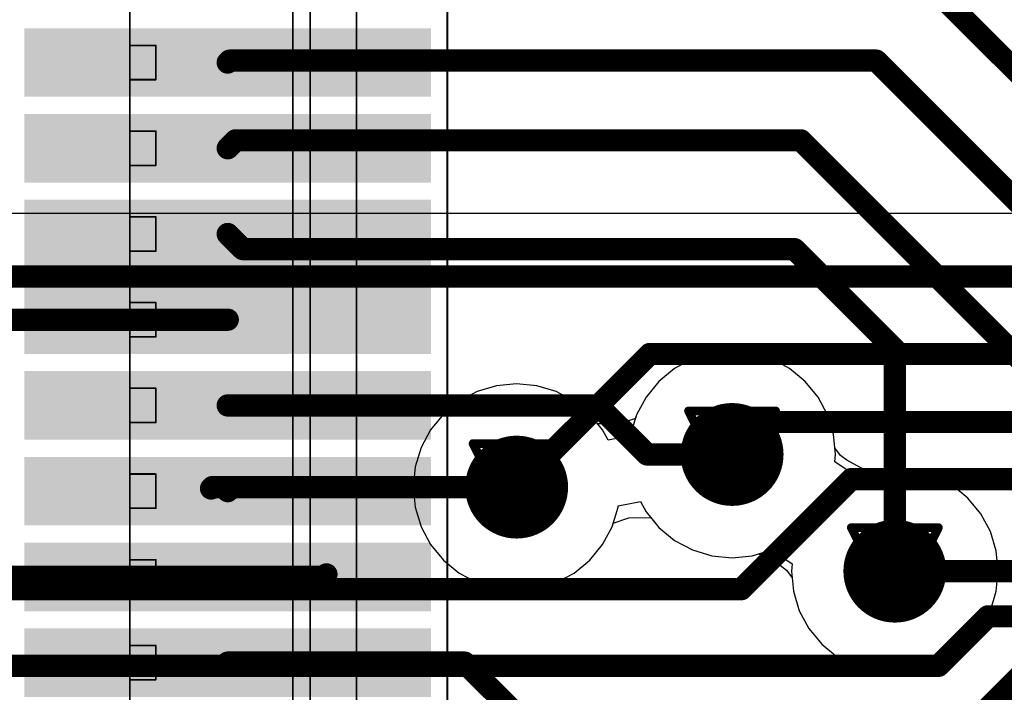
# Model space of a CAD drawing. Header units: millimetres. Extents: x 138 to 555, y 26 to 334.
# Tile 582 of 656: x 296.48 to 302.22, y 230.58 to 234.51. Entities that reach past the tile are written whole.
import ezdxf

# ---------------------------------------------------------------- set-up
doc = ezdxf.new("R2010")
doc.units = ezdxf.units.MM
for name, color, linetype in [('BottomLayer', 5, 'Continuous'), ('DrillDrawing', 1, 'Continuous'), ('Mechanical20', 56, 'Continuous'), ('Mechanical27', 56, 'Continuous'), ('MidLayer1', 16, 'Continuous'), ('MidLayer2', 76, 'Continuous'), ('MidLayer3', 90, 'Continuous'), ('MidLayer4', 156, 'Continuous'), ('MultiLayer', 9, 'Continuous'), ('TopLayer', 1, 'Continuous'), ('TopPaste', 8, 'Continuous'), ('TopSolder', 216, 'Continuous'), ('ViaHoleLayer', 16, 'Continuous')]:
    doc.layers.add(name, color=color, linetype=linetype)

# ---------------------------------------------------------------- blocks, each defined once
blk = doc.blocks.new('CON_SAMTEC_QSH_060_01_L_D_A_944')
at = {"layer": 'Mechanical20', "const_width": 0.01}
blk.add_lwpolyline([(20.65, 4.15), (-20.6, 4.15)], dxfattribs=at)
at = {"layer": 'Mechanical27', "const_width": 0.01}
for points in [[(20.635, 3.62), (-20.635, 3.62)], [(18.547, 3.35), (-18.55, 3.35)], [(18.5, 3.25), (-18.5, 3.25)], [(-8.65, 2.45), (-8.85, 2.45)], [(-8.85, 2.3), (-8.85, 2.45)], [(-8.65, 2.3), (-8.65, 2.45)], [(-8.15, 2.45), (-8.35, 2.45)], [(-8.35, 2.3), (-8.35, 2.45)], [(-8.15, 2.3), (-8.15, 2.45)], [(-7.65, 2.45), (-7.85, 2.45)], [(-7.85, 2.3), (-7.85, 2.45)], [(-7.65, 2.3), (-7.65, 2.45)], [(-7.15, 2.45), (-7.35, 2.45)], [(-7.35, 2.3), (-7.35, 2.45)], [(-7.15, 2.3), (-7.15, 2.45)], [(-6.65, 2.45), (-6.85, 2.45)], [(-6.85, 2.3), (-6.85, 2.45)], [(-6.65, 2.3), (-6.65, 2.45)], [(-6.15, 2.45), (-6.35, 2.45)], [(-6.35, 2.3), (-6.35, 2.45)], [(-6.15, 2.3), (-6.15, 2.45)], [(-5.65, 2.45), (-5.85, 2.45)], [(-5.85, 2.3), (-5.85, 2.45)], [(-5.65, 2.3), (-5.65, 2.45)], [(-5.15, 2.45), (-5.35, 2.45)], [(-5.35, 2.3), (-5.35, 2.45)], [(-5.15, 2.3), (-5.15, 2.45)], [(-2, 2.3), (-18, 2.3)], [(-8.65, 2.3), (-8.85, 2.3)], [(-8.15, 2.3), (-8.35, 2.3)], [(-7.65, 2.3), (-7.85, 2.3)], [(-7.15, 2.3), (-7.35, 2.3)], [(-6.65, 2.3), (-6.85, 2.3)], [(-6.15, 2.3), (-6.35, 2.3)], [(-5.65, 2.3), (-5.85, 2.3)], [(-5.15, 2.3), (-5.35, 2.3)]]:
    blk.add_lwpolyline(points, dxfattribs=at)
at = {"layer": 'Mechanical27', "const_width": 0.005}
for points in [[(-8.8525, 2.45, 1), (-8.8475, 2.45, 1)], [(-8.8525, 2.45, 1), (-8.8475, 2.45, 1)], [(-8.6525, 2.45, 1), (-8.6475, 2.45, 1)], [(-8.6525, 2.45, 1), (-8.6475, 2.45, 1)], [(-8.3525, 2.45, 1), (-8.3475, 2.45, 1)], [(-8.3525, 2.45, 1), (-8.3475, 2.45, 1)], [(-8.1525, 2.45, 1), (-8.1475, 2.45, 1)], [(-8.1525, 2.45, 1), (-8.1475, 2.45, 1)], [(-7.8525, 2.45, 1), (-7.8475, 2.45, 1)], [(-7.8525, 2.45, 1), (-7.8475, 2.45, 1)], [(-7.6525, 2.45, 1), (-7.6475, 2.45, 1)], [(-7.6525, 2.45, 1), (-7.6475, 2.45, 1)], [(-7.3525, 2.45, 1), (-7.3475, 2.45, 1)], [(-7.3525, 2.45, 1), (-7.3475, 2.45, 1)], [(-7.1525, 2.45, 1), (-7.1475, 2.45, 1)], [(-7.1525, 2.45, 1), (-7.1475, 2.45, 1)], [(-6.8525, 2.45, 1), (-6.8475, 2.45, 1)], [(-6.8525, 2.45, 1), (-6.8475, 2.45, 1)], [(-6.6525, 2.45, 1), (-6.6475, 2.45, 1)], [(-6.6525, 2.45, 1), (-6.6475, 2.45, 1)], [(-6.3525, 2.45, 1), (-6.3475, 2.45, 1)], [(-6.3525, 2.45, 1), (-6.3475, 2.45, 1)], [(-6.1525, 2.45, 1), (-6.1475, 2.45, 1)], [(-6.1525, 2.45, 1), (-6.1475, 2.45, 1)], [(-5.8525, 2.45, 1), (-5.8475, 2.45, 1)], [(-5.8525, 2.45, 1), (-5.8475, 2.45, 1)], [(-5.6525, 2.45, 1), (-5.6475, 2.45, 1)], [(-5.6525, 2.45, 1), (-5.6475, 2.45, 1)], [(-5.3525, 2.45, 1), (-5.3475, 2.45, 1)], [(-5.3525, 2.45, 1), (-5.3475, 2.45, 1)], [(-5.1525, 2.45, 1), (-5.1475, 2.45, 1)], [(-5.1525, 2.45, 1), (-5.1475, 2.45, 1)], [(-8.8525, 2.3, 1), (-8.8475, 2.3, 1)], [(-8.8525, 2.3, 1), (-8.8475, 2.3, 1)], [(-8.6525, 2.3, 1), (-8.6475, 2.3, 1)], [(-8.6525, 2.3, 1), (-8.6475, 2.3, 1)], [(-8.3525, 2.3, 1), (-8.3475, 2.3, 1)], [(-8.3525, 2.3, 1), (-8.3475, 2.3, 1)], [(-8.1525, 2.3, 1), (-8.1475, 2.3, 1)], [(-8.1525, 2.3, 1), (-8.1475, 2.3, 1)], [(-7.8525, 2.3, 1), (-7.8475, 2.3, 1)], [(-7.8525, 2.3, 1), (-7.8475, 2.3, 1)], [(-7.6525, 2.3, 1), (-7.6475, 2.3, 1)], [(-7.6525, 2.3, 1), (-7.6475, 2.3, 1)], [(-7.3525, 2.3, 1), (-7.3475, 2.3, 1)], [(-7.3525, 2.3, 1), (-7.3475, 2.3, 1)], [(-7.1525, 2.3, 1), (-7.1475, 2.3, 1)], [(-7.1525, 2.3, 1), (-7.1475, 2.3, 1)], [(-6.8525, 2.3, 1), (-6.8475, 2.3, 1)], [(-6.8525, 2.3, 1), (-6.8475, 2.3, 1)], [(-6.6525, 2.3, 1), (-6.6475, 2.3, 1)], [(-6.6525, 2.3, 1), (-6.6475, 2.3, 1)], [(-6.3525, 2.3, 1), (-6.3475, 2.3, 1)], [(-6.3525, 2.3, 1), (-6.3475, 2.3, 1)], [(-6.1525, 2.3, 1), (-6.1475, 2.3, 1)], [(-6.1525, 2.3, 1), (-6.1475, 2.3, 1)], [(-5.8525, 2.3, 1), (-5.8475, 2.3, 1)], [(-5.8525, 2.3, 1), (-5.8475, 2.3, 1)], [(-5.6525, 2.3, 1), (-5.6475, 2.3, 1)], [(-5.6525, 2.3, 1), (-5.6475, 2.3, 1)], [(-5.3525, 2.3, 1), (-5.3475, 2.3, 1)], [(-5.3525, 2.3, 1), (-5.3475, 2.3, 1)], [(-5.1525, 2.3, 1), (-5.1475, 2.3, 1)], [(-5.1525, 2.3, 1), (-5.1475, 2.3, 1)]]:
    blk.add_lwpolyline(points, format="xyb", close=True, dxfattribs=at)
at = {"layer": 'TopLayer'}
for points in [[(-8.6, 1.735), (-8.6, 4.005), (-8.9, 1.735), (-8.9, 4.005)], [(-8.1, 1.735), (-8.1, 4.005), (-8.4, 1.735), (-8.4, 4.005)], [(-7.6, 1.735), (-7.6, 4.005), (-7.9, 1.735), (-7.9, 4.005)], [(-7.1, 1.735), (-7.1, 4.005), (-7.4, 1.735), (-7.4, 4.005)], [(-6.6, 1.735), (-6.6, 4.005), (-6.9, 1.735), (-6.9, 4.005)], [(-6.1, 1.735), (-6.1, 4.005), (-6.4, 1.735), (-6.4, 4.005)], [(-5.6, 1.735), (-5.6, 4.005), (-5.9, 1.735), (-5.9, 4.005)], [(-5.1, 1.735), (-5.1, 4.005), (-5.4, 1.735), (-5.4, 4.005)]]:
    blk.add_solid(points, dxfattribs=at)
at = {"layer": 'TopPaste'}
for points in [[(-8.6, 1.735), (-8.6, 4.005), (-8.9, 1.735), (-8.9, 4.005)], [(-8.1, 1.735), (-8.1, 4.005), (-8.4, 1.735), (-8.4, 4.005)], [(-7.6, 1.735), (-7.6, 4.005), (-7.9, 1.735), (-7.9, 4.005)], [(-7.1, 1.735), (-7.1, 4.005), (-7.4, 1.735), (-7.4, 4.005)], [(-6.6, 1.735), (-6.6, 4.005), (-6.9, 1.735), (-6.9, 4.005)], [(-6.1, 1.735), (-6.1, 4.005), (-6.4, 1.735), (-6.4, 4.005)], [(-5.6, 1.735), (-5.6, 4.005), (-5.9, 1.735), (-5.9, 4.005)], [(-5.1, 1.735), (-5.1, 4.005), (-5.4, 1.735), (-5.4, 4.005)]]:
    blk.add_solid(points, dxfattribs=at)
at = {"layer": 'TopSolder'}
for points in [[(-8.55, 1.685), (-8.55, 4.055), (-8.95, 1.685), (-8.95, 4.055)], [(-8.05, 1.685), (-8.05, 4.055), (-8.45, 1.685), (-8.45, 4.055)], [(-7.55, 1.685), (-7.55, 4.055), (-7.95, 1.685), (-7.95, 4.055)], [(-7.05, 1.685), (-7.05, 4.055), (-7.45, 1.685), (-7.45, 4.055)], [(-6.55, 1.685), (-6.55, 4.055), (-6.95, 1.685), (-6.95, 4.055)], [(-6.05, 1.685), (-6.05, 4.055), (-6.45, 1.685), (-6.45, 4.055)], [(-5.55, 1.685), (-5.55, 4.055), (-5.95, 1.685), (-5.95, 4.055)], [(-5.05, 1.685), (-5.05, 4.055), (-5.45, 1.685), (-5.45, 4.055)]]:
    blk.add_solid(points, dxfattribs=at)

msp = doc.modelspace()

# ---------------------------------------------------------------- linework, layer by layer
at = {"layer": 'BottomLayer'}
msp.add_line((307.8373, 233.3768), (295.3003, 233.3768), dxfattribs=at)
at = {"layer": 'BottomLayer', "const_width": 0.13}
for points in [[(295.1478, 233.0087), (307.8373, 233.0087)], [(299.3744, 231.781), (300.1507, 232.5573)], [(300.1507, 232.5573), (307.6719, 232.5573)], [(300.6304, 231.9714), (300.8198, 232.1607)], [(300.8198, 232.1607), (307.4112, 232.1607)], [(300.6843, 231.1858), (301.3263, 231.8278)], [(301.3263, 231.8278), (307.166, 231.8278)], [(301.5792, 231.2908), (307.1116, 231.2908)], [(295.8633, 231.1858), (300.6843, 231.1858)], [(301.8337, 230.7389), (302.1221, 231.0273)], [(302.1221, 231.0273), (306.8166, 231.0273)], [(295.7137, 230.7389), (301.8337, 230.7389)], [(302.1246, 230.4958), (302.4001, 230.7714)]]:
    msp.add_lwpolyline(points, dxfattribs=at)
at = {"layer": 'BottomLayer'}
for points, const_width in [([(300.1182, 232.5573, 1), (300.1832, 232.5573, 1)], 0.065), ([(300.1182, 232.5573, 1), (300.1832, 232.5573, 1)], 0.065), ([(300.4804, 231.9714, 1), (300.7804, 231.9714, 1)], 0.3), ([(300.7873, 232.1607, 1), (300.8523, 232.1607, 1)], 0.065), ([(300.7873, 232.1607, 1), (300.8523, 232.1607, 1)], 0.065), ([(299.2244, 231.781, 1), (299.5244, 231.781, 1)], 0.3), ([(300.5979, 231.9714, 1), (300.6629, 231.9714, 1)], 0.065), ([(301.2938, 231.8278, 1), (301.3588, 231.8278, 1)], 0.065), ([(301.2938, 231.8278, 1), (301.3588, 231.8278, 1)], 0.065), ([(299.3419, 231.781, 1), (299.4069, 231.781, 1)], 0.065), ([(301.4292, 231.2908, 1), (301.7292, 231.2908, 1)], 0.3), ([(301.5467, 231.2908, 1), (301.6117, 231.2908, 1)], 0.065), ([(300.6518, 231.1858, 1), (300.7168, 231.1858, 1)], 0.065), ([(300.6518, 231.1858, 1), (300.7168, 231.1858, 1)], 0.065), ([(302.0896, 231.0273, 1), (302.1546, 231.0273, 1)], 0.065), ([(302.0896, 231.0273, 1), (302.1546, 231.0273, 1)], 0.065), ([(301.8012, 230.7389, 1), (301.8662, 230.7389, 1)], 0.065), ([(301.8012, 230.7389, 1), (301.8662, 230.7389, 1)], 0.065)]:
    msp.add_lwpolyline(points, format="xyb", close=True, dxfattribs=dict(at, const_width=const_width))
at = {"layer": 'DrillDrawing', "const_width": 0.0508}
for points in [[(300.3764, 232.2254), (300.8844, 232.2254)], [(300.3764, 232.2254), (300.6304, 231.7174)], [(300.6304, 231.7174), (300.8844, 232.2254)], [(300.478, 232.1238), (300.7828, 232.1238)], [(300.478, 232.1238), (300.6304, 231.819)], [(300.6304, 231.819), (300.7828, 232.1238)], [(299.1204, 232.035), (299.6284, 232.035)], [(299.1204, 232.035), (299.3744, 231.527)], [(299.3744, 231.527), (299.6284, 232.035)], [(299.222, 231.9334), (299.5268, 231.9334)], [(299.222, 231.9334), (299.3744, 231.6286)], [(299.3744, 231.6286), (299.5268, 231.9334)], [(301.3252, 231.5448), (301.8332, 231.5448)], [(301.3252, 231.5448), (301.5792, 231.0368)], [(301.5792, 231.0368), (301.8332, 231.5448)], [(301.4268, 231.4432), (301.7316, 231.4432)], [(301.4268, 231.4432), (301.5792, 231.1384)], [(301.5792, 231.1384), (301.7316, 231.4432)]]:
    msp.add_lwpolyline(points, dxfattribs=at)
at = {"layer": 'DrillDrawing', "const_width": 0.0254}
for points in [[(300.3637, 232.2254, 1), (300.3891, 232.2254, 1)], [(300.3637, 232.2254, 1), (300.3891, 232.2254, 1)], [(300.8717, 232.2254, 1), (300.8971, 232.2254, 1)], [(300.8717, 232.2254, 1), (300.8971, 232.2254, 1)], [(300.4653, 232.1238, 1), (300.4907, 232.1238, 1)], [(300.4653, 232.1238, 1), (300.4907, 232.1238, 1)], [(300.7701, 232.1238, 1), (300.7955, 232.1238, 1)], [(300.7701, 232.1238, 1), (300.7955, 232.1238, 1)], [(299.1077, 232.035, 1), (299.1331, 232.035, 1)], [(299.1077, 232.035, 1), (299.1331, 232.035, 1)], [(299.6157, 232.035, 1), (299.6411, 232.035, 1)], [(299.6157, 232.035, 1), (299.6411, 232.035, 1)], [(299.2093, 231.9334, 1), (299.2347, 231.9334, 1)], [(299.2093, 231.9334, 1), (299.2347, 231.9334, 1)], [(299.5141, 231.9334, 1), (299.5395, 231.9334, 1)], [(299.5141, 231.9334, 1), (299.5395, 231.9334, 1)], [(300.6177, 231.819, 1), (300.6431, 231.819, 1)], [(300.6177, 231.819, 1), (300.6431, 231.819, 1)], [(300.6177, 231.7174, 1), (300.6431, 231.7174, 1)], [(300.6177, 231.7174, 1), (300.6431, 231.7174, 1)], [(299.3617, 231.6286, 1), (299.3871, 231.6286, 1)], [(299.3617, 231.6286, 1), (299.3871, 231.6286, 1)], [(299.3617, 231.527, 1), (299.3871, 231.527, 1)], [(299.3617, 231.527, 1), (299.3871, 231.527, 1)], [(301.3125, 231.5448, 1), (301.3379, 231.5448, 1)], [(301.3125, 231.5448, 1), (301.3379, 231.5448, 1)], [(301.8205, 231.5448, 1), (301.8459, 231.5448, 1)], [(301.8205, 231.5448, 1), (301.8459, 231.5448, 1)], [(301.4141, 231.4432, 1), (301.4395, 231.4432, 1)], [(301.4141, 231.4432, 1), (301.4395, 231.4432, 1)], [(301.7189, 231.4432, 1), (301.7443, 231.4432, 1)], [(301.7189, 231.4432, 1), (301.7443, 231.4432, 1)], [(301.5665, 231.1384, 1), (301.5919, 231.1384, 1)], [(301.5665, 231.1384, 1), (301.5919, 231.1384, 1)], [(301.5665, 231.0368, 1), (301.5919, 231.0368, 1)], [(301.5665, 231.0368, 1), (301.5919, 231.0368, 1)]]:
    msp.add_lwpolyline(points, format="xyb", close=True, dxfattribs=at)
at = {"layer": 'MidLayer1'}
for p, q in [((300.6304, 232.5743), (300.5128, 232.5627)), ((300.748, 232.5627), (300.6304, 232.5743)), ((300.3997, 232.5284), (300.2955, 232.4727)), ((300.5128, 232.5627), (300.3997, 232.5284)), ((300.8612, 232.5284), (300.748, 232.5627)), ((300.9654, 232.4727), (300.8612, 232.5284)), ((300.2955, 232.4727), (300.2041, 232.3977)), ((301.0567, 232.3977), (300.9654, 232.4727)), ((300.2041, 232.3977), (300.1291, 232.3063)), ((301.1317, 232.3063), (301.0567, 232.3977)), ((299.1437, 232.338), (299.0394, 232.2823)), ((299.2568, 232.3723), (299.1437, 232.338)), ((299.3744, 232.3839), (299.2568, 232.3723)), ((299.492, 232.3723), (299.3744, 232.3839)), ((299.6051, 232.338), (299.492, 232.3723)), ((299.7093, 232.2823), (299.6051, 232.338)), ((299.0394, 232.2823), (298.9481, 232.2073)), ((299.8007, 232.2073), (299.7093, 232.2823)), ((300.1291, 232.3063), (300.0734, 232.2021)), ((301.1874, 232.2021), (301.1317, 232.3063)), ((298.9481, 232.2073), (298.8731, 232.1159)), ((299.8757, 232.1159), (299.8007, 232.2073)), ((300.0734, 232.2021), (300.0391, 232.089)), ((301.2217, 232.089), (301.1874, 232.2021)), ((298.8731, 232.1159), (298.8174, 232.0117)), ((299.9082, 232.0552), (299.8757, 232.1159)), ((300.0383, 232.081), (299.9082, 232.0552)), ((300.0391, 232.089), (300.0383, 232.081)), ((301.2333, 231.9714), (301.2217, 232.089)), ((298.8174, 232.0117), (298.7831, 231.8986)), ((301.2291, 231.928), (301.2333, 231.9714)), ((298.7831, 231.8986), (298.7715, 231.781)), ((301.3485, 231.8478), (301.2291, 231.928)), ((301.4616, 231.8821), (301.3485, 231.8478)), ((301.5792, 231.8937), (301.4616, 231.8821)), ((301.6968, 231.8821), (301.5792, 231.8937)), ((301.8099, 231.8478), (301.6968, 231.8821)), ((301.9141, 231.7921), (301.8099, 231.8478)), ((298.7715, 231.781), (298.7831, 231.6633)), ((302.0055, 231.7171), (301.9141, 231.7921)), ((302.0805, 231.6257), (302.0055, 231.7171)), ((298.7831, 231.6633), (298.8174, 231.5502)), ((299.9314, 231.5502), (299.9657, 231.6633)), ((299.9657, 231.6633), (299.9665, 231.6713)), ((299.9665, 231.6713), (300.0967, 231.6972)), ((300.0967, 231.6972), (300.1291, 231.6364)), ((300.1291, 231.6364), (300.2041, 231.5451)), ((302.1362, 231.5215), (302.0805, 231.6257)), ((298.8174, 231.5502), (298.8731, 231.446)), ((299.8757, 231.446), (299.9314, 231.5502)), ((300.2041, 231.5451), (300.2955, 231.4701)), ((302.1705, 231.4084), (302.1362, 231.5215)), ((298.8731, 231.446), (298.9481, 231.3547)), ((299.8007, 231.3547), (299.8757, 231.446)), ((300.2955, 231.4701), (300.3997, 231.4144)), ((300.3997, 231.4144), (300.5128, 231.3801)), ((300.5128, 231.3801), (300.6304, 231.3685)), ((300.6304, 231.3685), (300.748, 231.3801)), ((300.748, 231.3801), (300.8611, 231.4144)), ((300.8611, 231.4144), (300.9806, 231.3342)), ((302.1821, 231.2908), (302.1705, 231.4084)), ((298.9481, 231.3547), (299.0394, 231.2797)), ((299.7093, 231.2797), (299.8007, 231.3547)), ((300.9806, 231.3342), (300.9763, 231.2908)), ((299.0394, 231.2797), (299.1437, 231.224)), ((299.6051, 231.224), (299.7093, 231.2797)), ((300.9763, 231.2908), (300.9879, 231.1732)), ((302.1705, 231.1732), (302.1821, 231.2908)), ((299.1437, 231.224), (299.2568, 231.1896)), ((299.2568, 231.1896), (299.3744, 231.1781)), ((299.3744, 231.1781), (299.492, 231.1896)), ((299.492, 231.1896), (299.6051, 231.224)), ((300.9879, 231.1732), (301.0222, 231.0601)), ((302.1362, 231.0601), (302.1705, 231.1732)), ((301.0222, 231.0601), (301.0779, 230.9558)), ((302.0805, 230.9558), (302.1362, 231.0601)), ((301.0779, 230.9558), (301.1529, 230.8645)), ((302.0055, 230.8645), (302.0805, 230.9558)), ((301.1529, 230.8645), (301.2442, 230.7895)), ((301.9141, 230.7895), (302.0055, 230.8645)), ((301.2442, 230.7895), (301.3485, 230.7338)), ((301.8099, 230.7338), (301.9141, 230.7895)), ((301.3485, 230.7338), (301.4616, 230.6995)), ((301.6968, 230.6995), (301.8099, 230.7338)), ((301.4616, 230.6995), (301.5792, 230.6879)), ((301.5792, 230.6879), (301.6968, 230.6995))]:
    msp.add_line(p, q, dxfattribs=at)
at = {"layer": 'MidLayer1', "const_width": 0.3}
for points in [[(300.4804, 231.9714, 1), (300.7804, 231.9714, 1)], [(299.2244, 231.781, 1), (299.5244, 231.781, 1)], [(301.4292, 231.2908, 1), (301.7292, 231.2908, 1)]]:
    msp.add_lwpolyline(points, format="xyb", close=True, dxfattribs=at)
at = {"layer": 'MidLayer2'}
for p, q in [((300.6304, 232.5743), (300.5128, 232.5627)), ((300.748, 232.5627), (300.6304, 232.5743)), ((300.3997, 232.5284), (300.2955, 232.4727)), ((300.5128, 232.5627), (300.3997, 232.5284)), ((300.8612, 232.5284), (300.748, 232.5627)), ((300.9654, 232.4727), (300.8612, 232.5284)), ((300.2955, 232.4727), (300.2041, 232.3977)), ((301.0567, 232.3977), (300.9654, 232.4727)), ((300.2041, 232.3977), (300.1291, 232.3063)), ((301.1317, 232.3063), (301.0567, 232.3977)), ((299.1437, 232.338), (299.0394, 232.2823)), ((299.2568, 232.3723), (299.1437, 232.338)), ((299.3744, 232.3839), (299.2568, 232.3723)), ((299.492, 232.3723), (299.3744, 232.3839)), ((299.6051, 232.338), (299.492, 232.3723)), ((299.7093, 232.2823), (299.6051, 232.338)), ((299.0394, 232.2823), (298.9481, 232.2073)), ((299.8007, 232.2073), (299.7093, 232.2823)), ((300.1291, 232.3063), (300.0734, 232.2021)), ((301.1874, 232.2021), (301.1317, 232.3063)), ((298.9481, 232.2073), (298.8731, 232.1159)), ((299.8484, 232.1492), (299.8007, 232.2073)), ((300.0673, 232.1818), (299.9763, 232.1505)), ((300.0734, 232.2021), (300.0673, 232.1818)), ((301.2217, 232.089), (301.1874, 232.2021)), ((298.8731, 232.1159), (298.8174, 232.0117)), ((299.9763, 232.1505), (299.8484, 232.1492)), ((301.2294, 232.011), (301.2217, 232.089)), ((298.8174, 232.0117), (298.7831, 231.8986)), ((301.2621, 231.9662), (301.2294, 232.011)), ((301.2984, 231.9372), (301.2621, 231.9662)), ((301.4244, 231.8708), (301.2984, 231.9372)), ((298.7831, 231.8986), (298.7715, 231.781)), ((301.4616, 231.8821), (301.4244, 231.8708)), ((301.5792, 231.8937), (301.4616, 231.8821)), ((301.6968, 231.8821), (301.5792, 231.8937)), ((301.8099, 231.8478), (301.6968, 231.8821)), ((301.9141, 231.7921), (301.8099, 231.8478)), ((298.7715, 231.781), (298.7831, 231.6633)), ((302.0055, 231.7171), (301.9141, 231.7921)), ((302.0805, 231.6257), (302.0055, 231.7171)), ((298.7831, 231.6633), (298.8174, 231.5502)), ((299.9376, 231.5706), (300.0285, 231.6018)), ((300.0285, 231.6018), (300.1564, 231.6031)), ((300.1564, 231.6031), (300.2041, 231.5451)), ((302.1362, 231.5215), (302.0805, 231.6257)), ((298.8174, 231.5502), (298.8731, 231.446)), ((299.8757, 231.446), (299.9314, 231.5502)), ((299.9314, 231.5502), (299.9376, 231.5706)), ((300.2041, 231.5451), (300.2955, 231.4701)), ((302.1705, 231.4084), (302.1362, 231.5215)), ((298.8731, 231.446), (298.9481, 231.3547)), ((299.8007, 231.3547), (299.8757, 231.446)), ((300.2955, 231.4701), (300.3997, 231.4144)), ((300.3997, 231.4144), (300.5128, 231.3801)), ((300.5128, 231.3801), (300.6304, 231.3685)), ((300.6304, 231.3685), (300.748, 231.3801)), ((300.748, 231.3801), (300.7852, 231.3913)), ((300.7852, 231.3913), (300.9113, 231.325)), ((302.1821, 231.2908), (302.1705, 231.4084)), ((298.9481, 231.3547), (299.0394, 231.2797)), ((299.7093, 231.2797), (299.8007, 231.3547)), ((300.9113, 231.325), (300.9476, 231.2959)), ((299.0394, 231.2797), (299.1437, 231.224)), ((299.6051, 231.224), (299.7093, 231.2797)), ((300.9476, 231.2959), (300.9802, 231.2512)), ((300.9802, 231.2512), (300.9879, 231.1732)), ((302.1705, 231.1732), (302.1821, 231.2908)), ((299.1437, 231.224), (299.2568, 231.1896)), ((299.2568, 231.1896), (299.3744, 231.1781)), ((299.3744, 231.1781), (299.492, 231.1896)), ((299.492, 231.1896), (299.6051, 231.224)), ((300.9879, 231.1732), (301.0222, 231.0601)), ((302.1362, 231.0601), (302.1705, 231.1732)), ((301.0222, 231.0601), (301.0779, 230.9558)), ((302.0805, 230.9558), (302.1362, 231.0601)), ((301.0779, 230.9558), (301.1529, 230.8645)), ((302.0055, 230.8645), (302.0805, 230.9558)), ((301.1529, 230.8645), (301.2442, 230.7895)), ((301.9141, 230.7895), (302.0055, 230.8645)), ((301.2442, 230.7895), (301.3485, 230.7338)), ((301.8099, 230.7338), (301.9141, 230.7895)), ((301.3485, 230.7338), (301.4616, 230.6995)), ((301.6968, 230.6995), (301.8099, 230.7338)), ((301.4616, 230.6995), (301.5792, 230.6879)), ((301.5792, 230.6879), (301.6968, 230.6995))]:
    msp.add_line(p, q, dxfattribs=at)
at = {"layer": 'MidLayer2', "const_width": 0.3}
for points in [[(300.4804, 231.9714, 1), (300.7804, 231.9714, 1)], [(299.2244, 231.781, 1), (299.5244, 231.781, 1)], [(301.4292, 231.2908, 1), (301.7292, 231.2908, 1)]]:
    msp.add_lwpolyline(points, format="xyb", close=True, dxfattribs=at)
at = {"layer": 'MidLayer3'}
for p, q in [((300.6304, 232.5743), (300.5128, 232.5627)), ((300.748, 232.5627), (300.6304, 232.5743)), ((300.3997, 232.5284), (300.2955, 232.4727)), ((300.5128, 232.5627), (300.3997, 232.5284)), ((300.8612, 232.5284), (300.748, 232.5627)), ((300.9654, 232.4727), (300.8612, 232.5284)), ((300.2955, 232.4727), (300.2041, 232.3977)), ((301.0567, 232.3977), (300.9654, 232.4727)), ((300.2041, 232.3977), (300.1291, 232.3063)), ((301.1317, 232.3063), (301.0567, 232.3977)), ((299.1437, 232.338), (299.0394, 232.2823)), ((299.2568, 232.3723), (299.1437, 232.338)), ((299.3744, 232.3839), (299.2568, 232.3723)), ((299.492, 232.3723), (299.3744, 232.3839)), ((299.6051, 232.338), (299.492, 232.3723)), ((299.7093, 232.2823), (299.6051, 232.338)), ((299.0394, 232.2823), (298.9481, 232.2073)), ((299.8007, 232.2073), (299.7093, 232.2823)), ((300.1291, 232.3063), (300.0734, 232.2021)), ((301.1874, 232.2021), (301.1317, 232.3063)), ((298.9481, 232.2073), (298.8731, 232.1159)), ((299.8757, 232.1159), (299.8007, 232.2073)), ((300.0734, 232.2021), (300.0391, 232.089)), ((301.2217, 232.089), (301.1874, 232.2021)), ((298.8731, 232.1159), (298.8174, 232.0117)), ((299.9082, 232.0552), (299.8757, 232.1159)), ((300.0383, 232.081), (299.9082, 232.0552)), ((300.0391, 232.089), (300.0383, 232.081)), ((301.2333, 231.9714), (301.2217, 232.089)), ((298.8174, 232.0117), (298.7831, 231.8986)), ((301.2291, 231.928), (301.2333, 231.9714)), ((298.7831, 231.8986), (298.7715, 231.781)), ((301.3485, 231.8478), (301.2291, 231.928)), ((301.4616, 231.8821), (301.3485, 231.8478)), ((301.5792, 231.8937), (301.4616, 231.8821)), ((301.6968, 231.8821), (301.5792, 231.8937)), ((301.8099, 231.8478), (301.6968, 231.8821)), ((301.9141, 231.7921), (301.8099, 231.8478)), ((298.7715, 231.781), (298.7831, 231.6633)), ((302.0055, 231.7171), (301.9141, 231.7921)), ((302.0805, 231.6257), (302.0055, 231.7171)), ((298.7831, 231.6633), (298.8174, 231.5502)), ((299.9314, 231.5502), (299.9657, 231.6633)), ((299.9657, 231.6633), (299.9665, 231.6713)), ((299.9665, 231.6713), (300.0967, 231.6972)), ((300.0967, 231.6972), (300.1291, 231.6364)), ((300.1291, 231.6364), (300.2041, 231.5451)), ((302.1362, 231.5215), (302.0805, 231.6257)), ((298.8174, 231.5502), (298.8731, 231.446)), ((299.8757, 231.446), (299.9314, 231.5502)), ((300.2041, 231.5451), (300.2955, 231.4701)), ((302.1705, 231.4084), (302.1362, 231.5215)), ((298.8731, 231.446), (298.9481, 231.3547)), ((299.8007, 231.3547), (299.8757, 231.446)), ((300.2955, 231.4701), (300.3997, 231.4144)), ((300.3997, 231.4144), (300.5128, 231.3801)), ((300.5128, 231.3801), (300.6304, 231.3685)), ((300.6304, 231.3685), (300.748, 231.3801)), ((300.748, 231.3801), (300.8611, 231.4144)), ((300.8611, 231.4144), (300.9806, 231.3342)), ((302.1821, 231.2908), (302.1705, 231.4084)), ((298.9481, 231.3547), (299.0394, 231.2797)), ((299.7093, 231.2797), (299.8007, 231.3547)), ((300.9806, 231.3342), (300.9763, 231.2908)), ((299.0394, 231.2797), (299.1437, 231.224)), ((299.6051, 231.224), (299.7093, 231.2797)), ((300.9763, 231.2908), (300.9879, 231.1732)), ((302.1705, 231.1732), (302.1821, 231.2908)), ((299.1437, 231.224), (299.2568, 231.1896)), ((299.2568, 231.1896), (299.3744, 231.1781)), ((299.3744, 231.1781), (299.492, 231.1896)), ((299.492, 231.1896), (299.6051, 231.224)), ((300.9879, 231.1732), (301.0222, 231.0601)), ((302.1362, 231.0601), (302.1705, 231.1732)), ((301.0222, 231.0601), (301.0779, 230.9558)), ((302.0805, 230.9558), (302.1362, 231.0601)), ((301.0779, 230.9558), (301.1529, 230.8645)), ((302.0055, 230.8645), (302.0805, 230.9558)), ((301.1529, 230.8645), (301.2442, 230.7895)), ((301.9141, 230.7895), (302.0055, 230.8645)), ((301.2442, 230.7895), (301.3485, 230.7338)), ((301.8099, 230.7338), (301.9141, 230.7895)), ((301.3485, 230.7338), (301.4616, 230.6995)), ((301.6968, 230.6995), (301.8099, 230.7338)), ((301.4616, 230.6995), (301.5792, 230.6879)), ((301.5792, 230.6879), (301.6968, 230.6995))]:
    msp.add_line(p, q, dxfattribs=at)
at = {"layer": 'MidLayer3', "const_width": 0.3}
for points in [[(300.4804, 231.9714, 1), (300.7804, 231.9714, 1)], [(299.2244, 231.781, 1), (299.5244, 231.781, 1)], [(301.4292, 231.2908, 1), (301.7292, 231.2908, 1)]]:
    msp.add_lwpolyline(points, format="xyb", close=True, dxfattribs=at)
at = {"layer": 'MidLayer4'}
for p, q in [((300.6304, 232.5743), (300.5128, 232.5627)), ((300.748, 232.5627), (300.6304, 232.5743)), ((300.3997, 232.5284), (300.2955, 232.4727)), ((300.5128, 232.5627), (300.3997, 232.5284)), ((300.8612, 232.5284), (300.748, 232.5627)), ((300.9654, 232.4727), (300.8612, 232.5284)), ((300.2955, 232.4727), (300.2041, 232.3977)), ((301.0567, 232.3977), (300.9654, 232.4727)), ((300.2041, 232.3977), (300.1291, 232.3063)), ((301.1317, 232.3063), (301.0567, 232.3977)), ((299.1437, 232.338), (299.0394, 232.2823)), ((299.2568, 232.3723), (299.1437, 232.338)), ((299.3744, 232.3839), (299.2568, 232.3723)), ((299.492, 232.3723), (299.3744, 232.3839)), ((299.6051, 232.338), (299.492, 232.3723)), ((299.7093, 232.2823), (299.6051, 232.338)), ((299.0394, 232.2823), (298.9481, 232.2073)), ((299.8007, 232.2073), (299.7093, 232.2823)), ((300.1291, 232.3063), (300.0734, 232.2021)), ((301.1874, 232.2021), (301.1317, 232.3063)), ((298.9481, 232.2073), (298.8731, 232.1159)), ((299.8757, 232.1159), (299.8007, 232.2073)), ((300.0734, 232.2021), (300.0391, 232.089)), ((301.2217, 232.089), (301.1874, 232.2021)), ((298.8731, 232.1159), (298.8174, 232.0117)), ((299.9082, 232.0552), (299.8757, 232.1159)), ((300.0383, 232.081), (299.9082, 232.0552)), ((300.0391, 232.089), (300.0383, 232.081)), ((301.2333, 231.9714), (301.2217, 232.089)), ((298.8174, 232.0117), (298.7831, 231.8986)), ((301.2291, 231.928), (301.2333, 231.9714)), ((298.7831, 231.8986), (298.7715, 231.781)), ((301.3485, 231.8478), (301.2291, 231.928)), ((301.4616, 231.8821), (301.3485, 231.8478)), ((301.5792, 231.8937), (301.4616, 231.8821)), ((301.6968, 231.8821), (301.5792, 231.8937)), ((301.8099, 231.8478), (301.6968, 231.8821)), ((301.9141, 231.7921), (301.8099, 231.8478)), ((298.7715, 231.781), (298.7831, 231.6633)), ((302.0055, 231.7171), (301.9141, 231.7921)), ((302.0805, 231.6257), (302.0055, 231.7171)), ((298.7831, 231.6633), (298.8174, 231.5502)), ((299.9314, 231.5502), (299.9657, 231.6633)), ((299.9657, 231.6633), (299.9665, 231.6713)), ((299.9665, 231.6713), (300.0967, 231.6972)), ((300.0967, 231.6972), (300.1291, 231.6364)), ((300.1291, 231.6364), (300.2041, 231.5451)), ((302.1362, 231.5215), (302.0805, 231.6257)), ((298.8174, 231.5502), (298.8731, 231.446)), ((299.8757, 231.446), (299.9314, 231.5502)), ((300.2041, 231.5451), (300.2955, 231.4701)), ((302.1705, 231.4084), (302.1362, 231.5215)), ((298.8731, 231.446), (298.9481, 231.3547)), ((299.8007, 231.3547), (299.8757, 231.446)), ((300.2955, 231.4701), (300.3997, 231.4144)), ((300.3997, 231.4144), (300.5128, 231.3801)), ((300.5128, 231.3801), (300.6304, 231.3685)), ((300.6304, 231.3685), (300.748, 231.3801)), ((300.748, 231.3801), (300.8611, 231.4144)), ((300.8611, 231.4144), (300.9806, 231.3342)), ((302.1821, 231.2908), (302.1705, 231.4084)), ((298.9481, 231.3547), (299.0394, 231.2797)), ((299.7093, 231.2797), (299.8007, 231.3547)), ((300.9806, 231.3342), (300.9763, 231.2908)), ((299.0394, 231.2797), (299.1437, 231.224)), ((299.6051, 231.224), (299.7093, 231.2797)), ((300.9763, 231.2908), (300.9879, 231.1732)), ((302.1705, 231.1732), (302.1821, 231.2908)), ((299.1437, 231.224), (299.2568, 231.1896)), ((299.2568, 231.1896), (299.3744, 231.1781)), ((299.3744, 231.1781), (299.492, 231.1896)), ((299.492, 231.1896), (299.6051, 231.224)), ((300.9879, 231.1732), (301.0222, 231.0601)), ((302.1362, 231.0601), (302.1705, 231.1732)), ((301.0222, 231.0601), (301.0779, 230.9558)), ((302.0805, 230.9558), (302.1362, 231.0601)), ((301.0779, 230.9558), (301.1529, 230.8645)), ((302.0055, 230.8645), (302.0805, 230.9558)), ((301.1529, 230.8645), (301.2442, 230.7895)), ((301.9141, 230.7895), (302.0055, 230.8645)), ((301.2442, 230.7895), (301.3485, 230.7338)), ((301.8099, 230.7338), (301.9141, 230.7895)), ((301.3485, 230.7338), (301.4616, 230.6995)), ((301.6968, 230.6995), (301.8099, 230.7338)), ((301.4616, 230.6995), (301.5792, 230.6879)), ((301.5792, 230.6879), (301.6968, 230.6995))]:
    msp.add_line(p, q, dxfattribs=at)
at = {"layer": 'MidLayer4', "const_width": 0.3}
for points in [[(300.4804, 231.9714, 1), (300.7804, 231.9714, 1)], [(299.2244, 231.781, 1), (299.5244, 231.781, 1)], [(301.4292, 231.2908, 1), (301.7292, 231.2908, 1)]]:
    msp.add_lwpolyline(points, format="xyb", close=True, dxfattribs=at)
at = {"layer": 'MultiLayer', "const_width": 0.3}
for points in [[(300.4804, 231.9714, 1), (300.7804, 231.9714, 1)], [(299.2244, 231.781, 1), (299.5244, 231.781, 1)], [(301.4292, 231.2908, 1), (301.7292, 231.2908, 1)]]:
    msp.add_lwpolyline(points, format="xyb", close=True, dxfattribs=at)
at = {"layer": 'TopLayer', "const_width": 0.13}
for points in [[(301.7771, 234.717), (304.0495, 232.4445)], [(297.6905, 234.2574), (297.7017, 234.2686)], [(297.7017, 234.2686), (301.4707, 234.2686)], [(301.4707, 234.2686), (303.532, 232.2072)], [(297.6905, 233.7574), (297.7367, 233.8036)], [(297.7367, 233.8036), (301.0309, 233.8036)], [(301.0309, 233.8036), (302.8826, 231.9519)], [(297.6905, 233.2574), (297.7787, 233.1692)], [(297.7787, 233.1692), (300.9936, 233.1692)], [(300.9936, 233.1692), (301.5792, 232.5836)], [(296.385, 232.7574), (297.6905, 232.7574)], [(301.5792, 231.2908), (301.5792, 232.5836)], [(297.6905, 232.2574), (299.8487, 232.2574)], [(299.8487, 232.2574), (300.1348, 231.9714)], [(300.1348, 231.9714), (300.6304, 231.9714)], [(297.5934, 231.7731), (297.6013, 231.781)], [(297.6013, 231.781), (299.0409, 231.781)], [(297.6905, 231.7574), (297.7118, 231.7787)], [(299.0409, 231.781), (299.3744, 231.781)], [(296.3706, 231.2574), (297.6905, 231.2574)], [(297.6905, 231.2574), (298.2515, 231.2574)], [(298.2508, 231.2582), (298.2515, 231.2574)], [(298.2515, 231.2574), (298.2658, 231.2717)], [(297.6905, 230.7574), (299.0717, 230.7574)], [(299.0717, 230.7574), (300.3418, 229.4873)]]:
    msp.add_lwpolyline(points, dxfattribs=at)
at = {"layer": 'TopLayer'}
for points, const_width in [([(297.658, 234.2574, 1), (297.723, 234.2574, 1)], 0.065), ([(297.6692, 234.2686, 1), (297.7342, 234.2686, 1)], 0.065), ([(297.6692, 234.2686, 1), (297.7342, 234.2686, 1)], 0.065), ([(301.4382, 234.2686, 1), (301.5032, 234.2686, 1)], 0.065), ([(301.4382, 234.2686, 1), (301.5032, 234.2686, 1)], 0.065), ([(297.7042, 233.8036, 1), (297.7692, 233.8036, 1)], 0.065), ([(297.7042, 233.8036, 1), (297.7692, 233.8036, 1)], 0.065), ([(300.9984, 233.8036, 1), (301.0634, 233.8036, 1)], 0.065), ([(300.9984, 233.8036, 1), (301.0634, 233.8036, 1)], 0.065), ([(297.658, 233.7574, 1), (297.723, 233.7574, 1)], 0.065), ([(297.658, 233.2574, 1), (297.723, 233.2574, 1)], 0.065), ([(297.7462, 233.1692, 1), (297.8112, 233.1692, 1)], 0.065), ([(297.7462, 233.1692, 1), (297.8112, 233.1692, 1)], 0.065), ([(300.9611, 233.1692, 1), (301.0261, 233.1692, 1)], 0.065), ([(300.9611, 233.1692, 1), (301.0261, 233.1692, 1)], 0.065), ([(297.658, 232.7574, 1), (297.723, 232.7574, 1)], 0.065), ([(301.5467, 232.5836, 1), (301.6117, 232.5836, 1)], 0.065), ([(301.5467, 232.5836, 1), (301.6117, 232.5836, 1)], 0.065), ([(297.658, 232.2574, 1), (297.723, 232.2574, 1)], 0.065), ([(299.8162, 232.2574, 1), (299.8812, 232.2574, 1)], 0.065), ([(299.8162, 232.2574, 1), (299.8812, 232.2574, 1)], 0.065), ([(300.4804, 231.9714, 1), (300.7804, 231.9714, 1)], 0.3), ([(299.2244, 231.781, 1), (299.5244, 231.781, 1)], 0.3), ([(300.1023, 231.9714, 1), (300.1673, 231.9714, 1)], 0.065), ([(300.1023, 231.9714, 1), (300.1673, 231.9714, 1)], 0.065), ([(300.5979, 231.9714, 1), (300.6629, 231.9714, 1)], 0.065), ([(297.5609, 231.7731, 1), (297.6259, 231.7731, 1)], 0.065), ([(297.5688, 231.781, 1), (297.6338, 231.781, 1)], 0.065), ([(297.5688, 231.781, 1), (297.6338, 231.781, 1)], 0.065), ([(297.658, 231.7574, 1), (297.723, 231.7574, 1)], 0.065), ([(297.6793, 231.7787, 1), (297.7443, 231.7787, 1)], 0.065), ([(299.0084, 231.781, 1), (299.0734, 231.781, 1)], 0.065), ([(299.0084, 231.781, 1), (299.0734, 231.781, 1)], 0.065), ([(299.3419, 231.781, 1), (299.4069, 231.781, 1)], 0.065), ([(301.4292, 231.2908, 1), (301.7292, 231.2908, 1)], 0.3), ([(297.658, 231.2574, 1), (297.723, 231.2574, 1)], 0.065), ([(297.658, 231.2574, 1), (297.723, 231.2574, 1)], 0.065), ([(298.2183, 231.2582, 1), (298.2833, 231.2582, 1)], 0.065), ([(298.219, 231.2574, 1), (298.284, 231.2574, 1)], 0.065), ([(298.219, 231.2574, 1), (298.284, 231.2574, 1)], 0.065), ([(298.219, 231.2574, 1), (298.284, 231.2574, 1)], 0.065), ([(298.2333, 231.2717, 1), (298.2983, 231.2717, 1)], 0.065), ([(301.5467, 231.2908, 1), (301.6117, 231.2908, 1)], 0.065), ([(297.658, 230.7574, 1), (297.723, 230.7574, 1)], 0.065), ([(299.0392, 230.7574, 1), (299.1042, 230.7574, 1)], 0.065), ([(299.0392, 230.7574, 1), (299.1042, 230.7574, 1)], 0.065)]:
    msp.add_lwpolyline(points, format="xyb", close=True, dxfattribs=dict(at, const_width=const_width))
at = {"layer": 'ViaHoleLayer', "const_width": 0.15}
for points in [[(300.5554, 231.9714, 1), (300.7054, 231.9714, 1)], [(299.2994, 231.781, 1), (299.4494, 231.781, 1)], [(301.5042, 231.2908, 1), (301.6542, 231.2908, 1)]]:
    msp.add_lwpolyline(points, format="xyb", close=True, dxfattribs=at)

# ---------------------------------------------------------------- block references
at = {"rotation": 270}
msp.add_blockref('CON_SAMTEC_QSH_060_01_L_D_A_944', (294.8205, 225.5074), dxfattribs=at)

doc.saveas('drawing.dxf')
